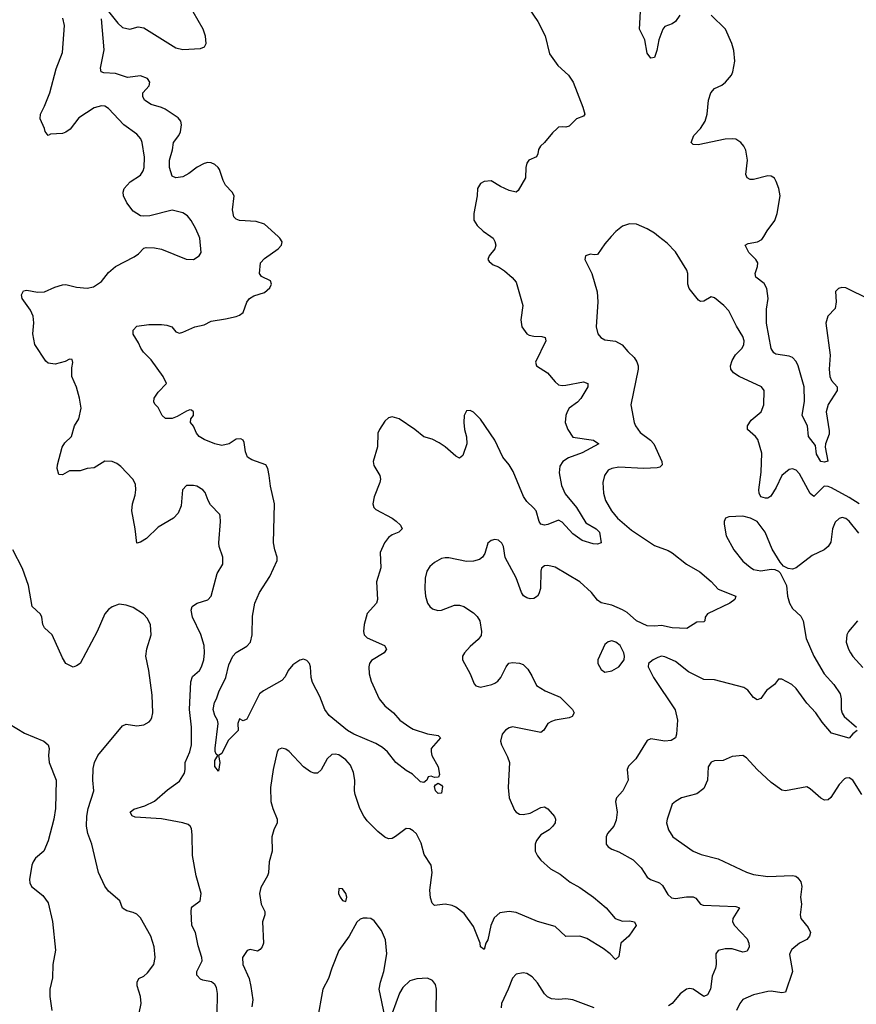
# Model space of a CAD drawing. Header units: inches. Extents: x 1603819 to 1745079, y 385938 to 533966.
# Tile 391 of 561: x 1703029 to 1707750, y 455665 to 461224. Entities that reach past the tile are written whole.
import ezdxf

# ---------------------------------------------------------------- set-up
doc = ezdxf.new("R2010")
doc.units = ezdxf.units.IN
doc.header["$MEASUREMENT"] = 0
doc.layers.add('B7405', color=7, linetype='Continuous')
doc.layers.add('B7406', color=7, linetype='Continuous')

msp = doc.modelspace()

# ---------------------------------------------------------------- linework, layer by layer
at = {"layer": 'B7405', "color": 5}
for points, elevation in [([(1704143.9, 455610), (1704146.1, 455726.1), (1704139.7, 455759.7), (1704130, 455776.9), (1704111.7, 455791.7), (1704062.2, 455802.2), (1704050, 455808), (1704028.3, 455830), (1704028.6, 455850), (1704058.8, 455910), (1704057.7, 455930), (1704035.3, 455995.3), (1704020.3, 456070), (1704001, 456110), (1703996.4, 456190), (1703998, 456210), (1704003.5, 456216.5), (1704046.6, 456250), (1704052.4, 456290), (1704024.7, 456390), (1704004.4, 456504.4), (1704002.5, 456622.5), (1703997.8, 456657.8), (1703991.7, 456671.7), (1703980.3, 456680.3), (1703949.9, 456689.9), (1703830, 456711.6), (1703681.3, 456721.3), (1703662.9, 456730), (1703651.8, 456750), (1703673.4, 456766.6), (1703734.4, 456785.6), (1703790, 456812.1), (1703863.3, 456876.7), (1703930, 456925.7), (1703958.4, 456970), (1703963.6, 456990), (1703962.4, 457030), (1703990, 457090.8), (1703997.8, 457130), (1703999, 457230), (1703986.5, 457330), (1703994, 457486), (1704004.5, 457515.5), (1704043.5, 457550), (1704055.8, 457570), (1704067.7, 457610), (1704072.2, 457650), (1704069.8, 457690), (1704051.9, 457751.9), (1704004.7, 457850), (1703996.9, 457890), (1704002.9, 457910), (1704010, 457917.1), (1704031.1, 457928.9), (1704090, 457948.8), (1704109.6, 457970), (1704143.1, 458096.9), (1704176, 458150), (1704176.2, 458190), (1704154.7, 458250), (1704153, 458270), (1704163, 458390), (1704160.7, 458420.7), (1704158, 458430), (1704105.6, 458485.6), (1704091.7, 458510), (1704075.3, 458555.3), (1704062.9, 458570), (1704028.7, 458590), (1704010, 458594.7), (1703970, 458593.6), (1703948.4, 458570), (1703941.1, 458478.9), (1703922.5, 458437.5), (1703896, 458410), (1703810, 458359.3), (1703745.2, 458294.8), (1703710, 458274), (1703690, 458269.2), (1703680.5, 458350), (1703661.6, 458450), (1703665.6, 458490), (1703681.1, 458538.9), (1703684.7, 458570), (1703682.2, 458602.2), (1703668, 458630), (1703600.5, 458700.5), (1703578, 458718), (1703550, 458729.8), (1703510, 458731.6), (1703450, 458693.8), (1703410, 458689.8), (1703370, 458676.9), (1703310, 458675.8), (1703270, 458655.1), (1703250, 458655.3), (1703241.1, 458690), (1703242, 458710), (1703269.6, 458810), (1703284.7, 458835.2), (1703320.7, 458870), (1703338, 458930), (1703363.7, 458970), (1703375.1, 459030), (1703366.8, 459086.8), (1703349.4, 459149.4), (1703322.7, 459210), (1703322.5, 459257.5), (1703328.4, 459288.4), (1703326, 459306), (1703310, 459308), (1703285.8, 459294.2), (1703230, 459279.6), (1703190, 459284.5), (1703176.6, 459296.6), (1703114.7, 459390), (1703104, 459450), (1703108.3, 459511.7), (1703105.7, 459550), (1703090, 459582.9), (1703043.6, 459650), (1703039.5, 459670), (1703050, 459693), (1703070, 459696.4), (1703130, 459684.9), (1703170, 459687), (1703226.9, 459713.1), (1703270, 459727.2), (1703290, 459728.7), (1703350, 459713.7), (1703410, 459707.2), (1703445.1, 459714.9), (1703490, 459745.5), (1703530, 459795.5), (1703569.5, 459830), (1703675.5, 459884.5), (1703698.7, 459901.3), (1703730, 459934), (1703742.9, 459937.1), (1703790, 459935.8), (1703830, 459928.9), (1703969.3, 459870.7), (1704010, 459870.6), (1704041.2, 459890), (1704053.6, 459910), (1704045.1, 459990), (1704041.1, 460000)], 340), ([(1705686.7, 460000), (1705700.7, 459990), (1705710, 459971.3), (1705714.9, 459950), (1705710.5, 459930), (1705678.8, 459890), (1705670.8, 459870), (1705678.5, 459858.5), (1705699.9, 459839.9), (1705730, 459827.7), (1705765.5, 459805.5), (1705808.7, 459768.7), (1705830, 459741), (1705868, 459610), (1705856.4, 459530), (1705861.6, 459490), (1705890.3, 459450.3), (1705903.2, 459443.2), (1705930, 459436.5), (1705975.8, 459435.8), (1705993.4, 459430), (1705998.7, 459410), (1705939.6, 459290), (1705945.3, 459270), (1706006.9, 459230), (1706050, 459179.6), (1706070, 459162.8), (1706090, 459158), (1706110, 459159.8), (1706210, 459178.5), (1706235.3, 459170), (1706234, 459150), (1706195.1, 459084.9), (1706175.8, 459064.2), (1706130, 459030.7), (1706117.5, 459010), (1706110, 458989), (1706107.3, 458950), (1706122, 458910), (1706150, 458867.5), (1706266.8, 458850), (1706297.1, 458830), (1706202.3, 458777.7), (1706126, 458750), (1706092.8, 458730), (1706077.5, 458702.5), (1706073.7, 458666.3), (1706085.7, 458594.3), (1706106.5, 458546.5), (1706171, 458470), (1706223.5, 458383.5), (1706281.3, 458350), (1706300.2, 458330), (1706310.4, 458270), (1706290, 458262.4), (1706264.1, 458264.1), (1706202.8, 458282.8), (1706150, 458320.4), (1706090, 458386.3), (1706070, 458398), (1706010, 458373.3), (1705990, 458369.6), (1705970, 458376), (1705960.7, 458390), (1705942.4, 458450), (1705928.7, 458468.7), (1705890, 458504.2), (1705871.4, 458531.4), (1705813.6, 458673.6), (1705791, 458711), (1705754.5, 458754.5), (1705710, 458849.7), (1705630, 458968), (1705590, 459007.8), (1705570, 459017.6), (1705550, 459015.1), (1705537.1, 458990), (1705534.4, 458950), (1705539.3, 458910), (1705550.5, 458869.5), (1705552.7, 458830), (1705530, 458764), (1705510, 458749), (1705490, 458759), (1705430, 458812), (1705395.2, 458835.2), (1705355.6, 458855.6), (1705309.6, 458869.6), (1705259.5, 458910), (1705170, 458969.7), (1705130, 458981.6), (1705110, 458976.2), (1705090, 458958), (1705058.4, 458910), (1705050.3, 458889.7), (1705048.5, 458811.5), (1705023.8, 458730), (1705026.5, 458706.5), (1705061.8, 458650), (1705064.2, 458630), (1705061.2, 458610), (1705028.3, 458530), (1705021.8, 458490), (1705027.9, 458470), (1705038.5, 458458.5), (1705130, 458410.2), (1705153.5, 458393.5), (1705178.7, 458370), (1705186.4, 458350), (1705167.7, 458330), (1705130, 458316), (1705110, 458301.3), (1705088, 458270), (1705063.4, 458216.6), (1705066.7, 458130), (1705043.2, 458050), (1705048.5, 457950), (1705042.4, 457930), (1704989.4, 457870.6), (1704972.4, 457810), (1704969.4, 457769.4), (1704973.1, 457750), (1704990, 457733.1), (1705087.7, 457690), (1705098, 457670), (1705084.9, 457650), (1705013.5, 457606.5), (1705003.6, 457590), (1704999.2, 457570), (1705001.7, 457530), (1705011.8, 457490), (1705057.6, 457390), (1705090, 457350.3), (1705138.4, 457310), (1705174.9, 457270), (1705230, 457230.2), (1705250, 457217.8), (1705330, 457191.4), (1705390, 457182.8), (1705402.8, 457170), (1705351.7, 457110), (1705350.3, 457090), (1705354.6, 457070), (1705390, 457006), (1705397.1, 456962.9), (1705392, 456948), (1705370, 456946), (1705350, 456954), (1705334, 456950), (1705326, 456930), (1705310, 456917.2), (1705290, 456921.2), (1705245.1, 456965.1), (1705210, 456984.2), (1705151.8, 457030), (1705104.2, 457090), (1705075.6, 457115.6), (1705037.7, 457137.7), (1704914.3, 457190), (1704879.1, 457210), (1704774.7, 457294.7), (1704750, 457329.3), (1704721.9, 457401.9), (1704681.4, 457481.4), (1704673, 457510), (1704669.7, 457570), (1704663.5, 457590), (1704650, 457606), (1704630, 457612.8), (1704610, 457608.5), (1704570, 457581.4), (1704544.7, 457550), (1704527, 457513), (1704507.6, 457492.4), (1704405.3, 457434.7), (1704382.7, 457417.3), (1704310, 457275.3), (1704290, 457266), (1704270, 457276), (1704260.7, 457250), (1704261, 457210), (1704206, 457154), (1704170, 457081.2), (1704151.3, 457070), (1704158, 457030), (1704150, 456982), (1704130, 457008), (1704130, 457042), (1704148, 457070), (1704138, 457078), (1704132.3, 457092.3), (1704131.6, 457111.6), (1704149.7, 457250), (1704144.7, 457270), (1704130, 457296.2), (1704121.4, 457330), (1704128.9, 457368.9), (1704140.3, 457390), (1704152.2, 457430), (1704191.6, 457510), (1704210, 457580.7), (1704232.4, 457630), (1704250, 457652), (1704310, 457687.6), (1704331.1, 457710), (1704340.9, 457750), (1704343.1, 457856.9), (1704355.1, 457930), (1704382, 457990), (1704440, 458080), (1704481.1, 458170), (1704482, 458190), (1704468, 458230), (1704462, 458270), (1704466.3, 458490), (1704444.2, 458590), (1704437.6, 458650), (1704429.6, 458689.6), (1704417.2, 458710), (1704339.1, 458739.1), (1704314.5, 458754.5), (1704303.3, 458783.3), (1704295.9, 458835.9), (1704289.4, 458849.4), (1704277, 458857), (1704250, 458855.1), (1704210.2, 458829.8), (1704170, 458819.2), (1704130, 458828.6), (1704070, 458853.3), (1704042.7, 458870), (1704026.6, 458890), (1704010, 458929), (1703993.2, 458950), (1703994, 458970), (1704009.2, 458990), (1704009.2, 459010), (1703998.3, 459018.3), (1703990, 459022), (1703970, 459013.7), (1703917.3, 458982.7), (1703890, 458971.8), (1703851.9, 458971.9), (1703832.7, 458990), (1703810, 459034), (1703792.5, 459052.5), (1703786.3, 459066.3), (1703787.3, 459087.3), (1703810, 459121.6), (1703857.2, 459170), (1703839.2, 459210), (1703770, 459302.6), (1703727.2, 459347.3), (1703711.8, 459370), (1703700.1, 459400.1), (1703670, 459448), (1703669, 459470), (1703690, 459492.7), (1703758, 459502), (1703830, 459503.6), (1703859.9, 459499.9), (1703886.8, 459490), (1703910, 459461), (1703930, 459454.8), (1703950, 459459.1), (1704018, 459490), (1704070, 459500.7), (1704110, 459521.6), (1704190, 459534), (1704250, 459547.2), (1704270, 459556.4), (1704290, 459570.8), (1704311.2, 459628.8), (1704326, 459650), (1704350, 459664.9), (1704410, 459683.1), (1704440.7, 459710), (1704449.6, 459730), (1704443.7, 459750), (1704394.2, 459774.2), (1704383, 459790), (1704387.3, 459850), (1704410, 459875.8), (1704487.6, 459930), (1704505.6, 459950), (1704509.6, 459970), (1704497.6, 459990), (1704486.6, 460000)], 320), ([(1706366.8, 460000), (1706330, 459959), (1706290, 459898), (1706270, 459895.3), (1706250, 459899), (1706222, 459890), (1706218, 459870), (1706257.3, 459790), (1706287.1, 459687.1), (1706290.3, 459630.3), (1706282, 459490), (1706290.3, 459450.3), (1706307.3, 459430), (1706330, 459416.4), (1706390, 459408.8), (1706428.2, 459388.2), (1706460.3, 459350), (1706496.7, 459316.7), (1706512, 459292), (1706519, 459270), (1706519, 459250), (1706476.5, 459050), (1706495.3, 458950), (1706503.1, 458930), (1706530, 458894), (1706589.3, 458849.3), (1706606.3, 458830), (1706651.4, 458730), (1706654.9, 458710), (1706641.8, 458698.2), (1706626.3, 458693.7), (1706550, 458690.5), (1706410, 458697.3), (1706370.8, 458690), (1706350, 458679.7), (1706327.9, 458650), (1706320.3, 458610), (1706322.8, 458550), (1706334.9, 458510), (1706369.2, 458450), (1706402, 458410), (1706481.2, 458341.2), (1706610, 458256.1), (1706687.5, 458227.5), (1706710, 458214.4), (1706792.3, 458150), (1706866.5, 458106.5), (1706931.3, 458051.3), (1706970, 458008.4), (1707070.6, 457970), (1707064, 457950), (1707036.5, 457930), (1706910.8, 457870), (1706897.3, 457850), (1706894.8, 457830), (1706890, 457825.2), (1706850, 457822.7), (1706792.9, 457787.1), (1706710, 457790.9), (1706650, 457804.4), (1706610, 457799), (1706570, 457802.6), (1706510, 457830.7), (1706456.4, 457876.5), (1706430, 457892.5), (1706370, 457919.1), (1706310, 457931.8), (1706290, 457946), (1706255, 457990), (1706190, 458050.6), (1706050, 458132.3), (1706010, 458142), (1705990, 458139.7), (1705973.5, 458126.5), (1705969.1, 458110), (1705966.9, 458013.1), (1705958.2, 457981.8), (1705950, 457969.5), (1705930, 457956.9), (1705910, 457954.3), (1705890, 457958.9), (1705871, 457971), (1705859.7, 457990), (1705830, 458072.3), (1705767.6, 458187.6), (1705758, 458250), (1705750, 458268.7), (1705730, 458285.2), (1705710, 458289.2), (1705690, 458284), (1705670.7, 458269.3), (1705654, 458210), (1705640.7, 458190), (1705623.4, 458176.6), (1705590, 458166.9), (1705550, 458165.1), (1705450, 458185.6), (1705430, 458185.6), (1705410, 458181.6), (1705370, 458159.6), (1705343.7, 458136.3), (1705327, 458110), (1705317, 458070), (1705314.9, 458010), (1705319.5, 457970), (1705330.3, 457930.3), (1705343, 457910), (1705358, 457898), (1705388.8, 457888.8), (1705410, 457890.4), (1705482.4, 457917.6), (1705510, 457919), (1705534.9, 457910), (1705590, 457874.6), (1705610, 457854.4), (1705625.7, 457830), (1705635.3, 457770), (1705632.8, 457747.3), (1705616.2, 457723.8), (1705570, 457684.5), (1705539.1, 457650), (1705527.7, 457630), (1705527.7, 457610), (1705570, 457530.7), (1705593.4, 457473.4), (1705602.6, 457462.6), (1705630, 457455.3), (1705692.3, 457470), (1705710, 457478.9), (1705727.3, 457490), (1705743.6, 457510), (1705774.5, 457570), (1705789.6, 457590.3), (1705810, 457595.5), (1705850, 457590.8), (1705870, 457583), (1705896.4, 457556.4), (1705919.6, 457519.6), (1705944.7, 457464.7), (1705994.8, 457434.8), (1706078.4, 457398.4), (1706147.7, 457330), (1706157.3, 457310), (1706146.8, 457290), (1706130, 457282.4), (1706051.3, 457270), (1706030, 457262.6), (1706008.2, 457250), (1705986.4, 457213.6), (1705970, 457199.3), (1705810, 457230.8), (1705790, 457225.6), (1705770, 457213.6), (1705750.6, 457190), (1705742.8, 457150), (1705746.8, 457130), (1705782, 457062), (1705792.4, 457030), (1705786, 456890), (1705790.5, 456830), (1705821.7, 456761.7), (1705830.4, 456750.4), (1705850, 456738), (1705870, 456735.8), (1705910, 456743.9), (1705970, 456775.3), (1705990, 456779.5), (1706008.9, 456768.9), (1706046.2, 456726.2), (1706053, 456710), (1706050.4, 456690.4), (1706037.4, 456670), (1706017.1, 456650), (1705970, 456621.1), (1705944.9, 456590), (1705936.9, 456570), (1705937.4, 456530), (1705950, 456503.8), (1705970, 456478.7), (1706024.2, 456430), (1706079.6, 456399.6), (1706135.6, 456355.6), (1706190, 456324), (1706266, 456270), (1706339.1, 456210), (1706389.3, 456149.3), (1706430, 456134.3), (1706470, 456136.5), (1706497.3, 456130), (1706507.3, 456110), (1706465.5, 456050), (1706420.4, 456010), (1706410, 455935.3), (1706390, 455917.2), (1706360.5, 455950), (1706321.1, 455981.1), (1706230, 456037.3), (1706190, 456049.7), (1706110, 456047.8), (1706050, 456105.1), (1705950, 456133), (1705830, 456184), (1705790, 456189.9), (1705738.7, 456181.3), (1705705.8, 456154.2), (1705687.2, 456110), (1705670, 456029.3), (1705659.5, 456010), (1705650, 455974), (1705630, 455989), (1705627.2, 456010), (1705590, 456105.2), (1705537.7, 456177.7), (1705490, 456214.5), (1705470, 456222.9), (1705430, 456229.6), (1705370, 456222.7), (1705356.2, 456236.2), (1705346.6, 456266.6), (1705344.2, 456310), (1705356, 456410), (1705350.7, 456450), (1705311.2, 456510), (1705294.4, 456574.4), (1705267.5, 456627.5), (1705250, 456645.1), (1705230, 456656.2), (1705210, 456657), (1705150, 456611.6), (1705130, 456601.6), (1705110, 456599.5), (1705090, 456609.4), (1705050, 456640.7), (1704990, 456701.3), (1704970, 456727.8), (1704947.7, 456770), (1704922, 456850), (1704918.7, 456870), (1704921, 456930), (1704913.1, 456973.1), (1704895.2, 457015.2), (1704870, 457045.6), (1704830, 457072.8), (1704810, 457078), (1704790, 457075.1), (1704763.1, 457050), (1704730, 456989.3), (1704710, 456969.5), (1704690, 456969.5), (1704670, 456977), (1704630, 457005.6), (1704550, 457091.6), (1704530, 457105.6), (1704508.8, 457111.2), (1704490, 457102.7), (1704482.4, 457090), (1704458.9, 456990), (1704443.5, 456890), (1704446.2, 456810), (1704457.2, 456770), (1704482.4, 456710), (1704482.3, 456690), (1704463.6, 456650), (1704451.4, 456610), (1704453.1, 456530), (1704437.1, 456470), (1704432.5, 456407.5), (1704427.7, 456390), (1704390, 456324), (1704382, 456290), (1704391.3, 456231.3), (1704412, 456190), (1704411.8, 456170), (1704398.7, 456130), (1704404.6, 456010), (1704396.9, 455990), (1704385.1, 455974.9), (1704370, 455966), (1704330, 455975.1), (1704311.7, 455968.3), (1704286.5, 455930), (1704287.9, 455890), (1704324.6, 455810), (1704334, 455766), (1704344.9, 455690), (1704339.5, 455650)], 340), ([(1707765.9, 458490), (1707710, 458526.4), (1707610, 458580.6), (1707590, 458589), (1707568.5, 458590), (1707510, 458532), (1707490, 458549.2), (1707430, 458660.5), (1707410, 458681.1), (1707390, 458688.6), (1707370, 458684.5), (1707329.1, 458650.9), (1707297.1, 458582.9), (1707267.1, 458532.9), (1707250, 458523.1), (1707237.6, 458522.4), (1707210.9, 458530.9), (1707201.8, 458550), (1707199.8, 458570), (1707212.5, 458670), (1707216.6, 458776.6), (1707193.4, 458853.4), (1707181.6, 458870), (1707136.2, 458910), (1707136.3, 458930), (1707157.2, 458962.8), (1707213.6, 459010), (1707227.6, 459050), (1707229.6, 459129.6), (1707215.1, 459150), (1707089.3, 459209.3), (1707057.2, 459230), (1707041.6, 459250), (1707039.8, 459270), (1707050, 459299.5), (1707068.8, 459331.2), (1707106, 459370), (1707115.6, 459390), (1707117.2, 459410), (1707110, 459435.1), (1707073.2, 459493.2), (1707030, 459580.7), (1707002.4, 459610), (1706950, 459653), (1706930, 459658.7), (1706890, 459634.5), (1706870, 459632), (1706859.7, 459639.7), (1706806.4, 459706.4), (1706799.7, 459730), (1706799.7, 459790), (1706793.3, 459810), (1706730, 459913.2), (1706682.6, 459962.6), (1706633.6, 460000)], 340), ([(1707823.2, 459643.2), (1707690, 459709.8), (1707668.6, 459711.4), (1707650, 459706.9), (1707633.1, 459690), (1707636.5, 459630), (1707630, 459594), (1707589.3, 459550.7), (1707578.2, 459510), (1707602.7, 459330), (1707597.3, 459250), (1707600.6, 459210), (1707610, 459186), (1707640.9, 459150), (1707641.3, 459130), (1707590.4, 459050.4), (1707579, 459010), (1707597.4, 458902.6), (1707596.1, 458883.9), (1707576.5, 458830), (1707573.8, 458810), (1707588.2, 458731.8), (1707570, 458725.7), (1707549.9, 458729.9), (1707525.8, 458770), (1707518.9, 458818.9), (1707479.8, 458870), (1707474.7, 458930), (1707444.2, 458990), (1707456.7, 459070), (1707456.1, 459150), (1707422.1, 459270), (1707410, 459294.2), (1707390, 459315.9), (1707370, 459323.7), (1707294.9, 459334.9), (1707283.6, 459343.6), (1707270, 459367), (1707243.7, 459510), (1707242.4, 459590), (1707252, 459650), (1707245.5, 459705.5), (1707230, 459735.1), (1707183, 459770), (1707178.3, 459790), (1707192, 459830), (1707194, 459850), (1707183.1, 459870), (1707143.5, 459910), (1707122.7, 459950), (1707140.3, 459959.7), (1707192.3, 459970), (1707217.3, 459982.7), (1707227.8, 460000)], 320), ([(1707764.8, 458324.8), (1707710, 458392.8), (1707690, 458407.6), (1707670, 458413.3), (1707652.1, 458408), (1707630, 458387.8), (1707614.4, 458350), (1707605.7, 458274.3), (1707590, 458249.6), (1707567.7, 458230), (1707501.1, 458198.9), (1707410.8, 458130), (1707390, 458122), (1707365.1, 458125.1), (1707338.6, 458138.6), (1707320.5, 458160.5), (1707274.9, 458234.9), (1707234.5, 458330), (1707190, 458390.9), (1707152.3, 458410), (1707110, 458420.5), (1707030, 458418), (1707010.7, 458409.3), (1707004, 458390), (1707004.5, 458375.5), (1707015.8, 458310), (1707058.3, 458230), (1707110, 458167.4), (1707150, 458132), (1707170, 458120.3), (1707210, 458112.2), (1707270, 458121.6), (1707290, 458120.5), (1707310.7, 458110.7), (1707320.5, 458100.5), (1707355.3, 458030), (1707362, 457970), (1707372.9, 457930), (1707390, 457900.5), (1707437, 457857), (1707450.2, 457830.2), (1707466.5, 457730), (1707510, 457630.3), (1707567.5, 457530), (1707623.2, 457470), (1707658.2, 457418.2), (1707664.6, 457390), (1707664.4, 457330), (1707669.3, 457309.3), (1707681.5, 457290), (1707750.6, 457230)], 360), ([(1703693.7, 455570), (1703715.1, 455670), (1703711.6, 455710), (1703692, 455770), (1703692.7, 455790), (1703702, 455810), (1703730, 455824.9), (1703750, 455843), (1703786, 455890), (1703792.6, 455930), (1703787.1, 455990), (1703769.7, 456050), (1703710, 456154), (1703690, 456173.2), (1703670, 456184), (1703633.6, 456193.6), (1703610, 456208), (1703594, 456250), (1703530, 456304.5), (1703510, 456332.7), (1703473.3, 456410), (1703436.8, 456570), (1703414.3, 456630), (1703406.9, 456670), (1703408.2, 456728.2), (1703415.8, 456770), (1703447.6, 456870), (1703442.4, 456930), (1703444.4, 456995.6), (1703451.6, 457030), (1703469.6, 457070.4), (1703610, 457236.3), (1703630, 457246), (1703690, 457236.5), (1703730, 457242.6), (1703759.8, 457260.2), (1703769.7, 457270.3), (1703775.3, 457284.7), (1703780.4, 457310), (1703776.5, 457410), (1703757.8, 457550), (1703741, 457630), (1703747.4, 457672.6), (1703771.6, 457750), (1703767, 457807), (1703750, 457844), (1703726.8, 457866.8), (1703670, 457905.2), (1703630, 457919), (1703590, 457924), (1703550, 457909.2), (1703530, 457894), (1703510, 457869), (1703466.4, 457770), (1703370, 457588.7), (1703350, 457575.3), (1703330, 457569), (1703289.5, 457589.5), (1703270, 457622), (1703212.7, 457750), (1703169.3, 457790), (1703159.3, 457810), (1703154.5, 457850), (1703147.2, 457867.2), (1703099, 457910), (1703079.5, 458030), (1703045.6, 458125.6), (1702991.2, 458231.2)], 360), ([(1707756.9, 457830), (1707706, 457770), (1707696.9, 457750), (1707692.9, 457710), (1707704.9, 457670), (1707716, 457650), (1707730, 457628.5), (1707786.2, 457566.2)], 380), ([(1707754, 457210), (1707730, 457191.8), (1707710, 457168.2), (1707610, 457196.3), (1707557.5, 457257.5), (1707522, 457310), (1707470, 457366), (1707410, 457448.5), (1707386.6, 457470), (1707330, 457500.5), (1707310, 457500.9), (1707287.7, 457470), (1707243, 457437), (1707210, 457392.3), (1707190, 457383.7), (1707170, 457397), (1707138, 457438), (1707114.1, 457454.1), (1706950, 457496.8), (1706890, 457499.7), (1706802, 457542), (1706730, 457599.6), (1706670, 457627.6), (1706650, 457629.6), (1706630, 457622.9), (1706602.8, 457610), (1706578, 457590), (1706576, 457570), (1706604.9, 457510), (1706726.9, 457326.9), (1706740.5, 457270), (1706735.5, 457190), (1706730.3, 457169.7), (1706705.8, 457154.2), (1706670, 457151.5), (1706590, 457164.2), (1706570, 457153.6), (1706506, 457050), (1706463.6, 457010), (1706457.3, 456990), (1706462, 456930), (1706433.1, 456870), (1706396, 456830), (1706391.5, 456810), (1706399.5, 456750), (1706394.4, 456705.6), (1706381.6, 456670), (1706346.4, 456630), (1706338.4, 456610), (1706338.4, 456570), (1706350, 456553.4), (1706370, 456540.4), (1706410, 456526.7), (1706490, 456481.6), (1706535.9, 456435.9), (1706570, 456383.1), (1706589.3, 456369.3), (1706639.1, 456350), (1706656.5, 456336.5), (1706685.7, 456285.7), (1706706.8, 456266.8), (1706730, 456262.7), (1706791.6, 456271.6), (1706830, 456271.8), (1706844.9, 456264.9), (1706870.4, 456230.4), (1706885.3, 456225.2), (1707070, 456217.4), (1707090, 456210.6), (1707053.1, 456150), (1707051.7, 456130), (1707063.1, 456110), (1707134.5, 456034.5), (1707143.6, 456010), (1707144.6, 455990), (1707134, 455966), (1707119.4, 455960.6), (1707110, 455959.8), (1707050, 455978.4), (1707010, 455978.2), (1706970.4, 455969.6), (1706956.3, 455950), (1706958.4, 455890), (1706954.9, 455870), (1706936.1, 455823.9), (1706926, 455750), (1706910, 455718), (1706890, 455709.6), (1706830, 455751.2), (1706810, 455755.1), (1706791.3, 455750), (1706755.3, 455724.7), (1706710, 455669.3), (1706690, 455657)], 360), ([(1702970, 457248), (1703056.1, 457196.1), (1703166, 457150), (1703190.4, 457130.3), (1703196.3, 457110), (1703192.4, 457070), (1703194.9, 457030), (1703235.8, 456930), (1703232, 456770), (1703222.4, 456710), (1703190, 456588), (1703166, 456530), (1703118, 456490), (1703106, 456470), (1703098, 456450), (1703084.7, 456370), (1703086, 456350), (1703096, 456330), (1703158.9, 456278.9), (1703190, 456237.3), (1703213.4, 456133.4), (1703231.1, 455970), (1703217, 455890), (1703214.7, 455814.7), (1703198.3, 455750), (1703199, 455710), (1703210.3, 455630)], 360), ([(1707780.2, 456850), (1707730, 456931.1), (1707710, 456943.5), (1707690, 456942.4), (1707682.8, 456937.2), (1707653.7, 456906.3), (1707606.6, 456833.4), (1707590, 456819.5), (1707570, 456818.4), (1707550, 456829.6), (1707490, 456882), (1707470, 456892.3), (1707350.3, 456869.7), (1707330, 456873.6), (1707270, 456916.4), (1707191.1, 456990), (1707130, 457057.2), (1707110, 457069), (1707050, 457064), (1706998.5, 457041.5), (1706950, 457039.5), (1706930, 457031.8), (1706914.6, 457005.4), (1706910.3, 456930), (1706890, 456884.2), (1706850, 456853.5), (1706764, 456830), (1706729.1, 456810.9), (1706710, 456794.5), (1706681.7, 456710), (1706679.5, 456690), (1706690.3, 456650), (1706715.3, 456610), (1706828.7, 456530), (1706874, 456510), (1706970, 456486.7), (1707130.9, 456410.9), (1707170, 456397.7), (1707250, 456386.4), (1707390, 456392), (1707408.1, 456388.1), (1707419.5, 456379.5), (1707435.9, 456355.9), (1707443.1, 456330), (1707434.6, 456270), (1707440.3, 456230), (1707432.4, 456170), (1707436.4, 456150), (1707478.3, 456098.3), (1707492, 456070), (1707485.4, 456050), (1707470, 456031.7), (1707428.8, 456010), (1707386.1, 455973.9), (1707378.2, 455961.8), (1707373.5, 455946.5), (1707388.8, 455850), (1707350, 455734), (1707330.2, 455729.8), (1707270, 455739.4), (1707250, 455738.2), (1707170, 455718.5), (1707110, 455692.4), (1707091.8, 455670), (1707072.7, 455630)], 380), ([(1705090, 455599), (1705057.7, 455750), (1705064.7, 455790), (1705083.8, 455850), (1705100.9, 455950), (1705092.8, 456030), (1705070, 456081.2), (1705030, 456137.2), (1705010, 456149.2), (1704990, 456152.3), (1704968, 456152), (1704950, 456145.2), (1704930.5, 456129.5), (1704887.3, 456050), (1704830, 455969), (1704790.3, 455870), (1704772, 455810), (1704740.4, 455750), (1704706.7, 455573.3)], 360), ([(1706270, 455644.7), (1706149.8, 455689.8), (1706110, 455695.6), (1706070, 455692.6), (1706030, 455695.8), (1706007.9, 455707.9), (1705990, 455725.1), (1705950, 455786.6), (1705920.5, 455820.5), (1705890, 455839.3), (1705870, 455843.7), (1705830, 455836), (1705810, 455813.2), (1705785.5, 455750), (1705746.9, 455670), (1705745.7, 455645.7)], 360), ([(1705376.3, 455496.3), (1705380.5, 455750), (1705376.1, 455776.1), (1705358.9, 455798.9), (1705330, 455812.7), (1705270, 455809.3), (1705230, 455798), (1705190, 455760.7), (1705171.7, 455728.3), (1705130, 455616)], 360)]:
    msp.add_lwpolyline(points, dxfattribs=dict(at, elevation=elevation))
for points, elevation in [([(1706370, 457717), (1706350, 457712.3), (1706330, 457696), (1706290.7, 457610), (1706290.8, 457590), (1706310, 457556), (1706330, 457541), (1706370, 457546.8), (1706410, 457571), (1706439, 457610), (1706441.2, 457630), (1706438, 457650), (1706417, 457690), (1706393.2, 457710)], 360), ([(1705390, 456855.3), (1705375.3, 456870), (1705370, 456894), (1705375.3, 456904.7), (1705390, 456914), (1705410, 456902), (1705414, 456894), (1705410, 456858)], 320), ([(1704830, 456318), (1704828.4, 456290), (1704837.3, 456270), (1704850, 456251), (1704870, 456246), (1704875.1, 456270), (1704869, 456290), (1704850, 456317.2)], 360)]:
    msp.add_lwpolyline(points, close=True, dxfattribs=dict(at, elevation=elevation))
at = {"layer": 'B7406', "color": 5}
for points, elevation in [([(1705899.3, 461290), (1705953.5, 461213.5), (1705993.1, 461133.1), (1706018, 461030), (1706065.8, 460965.8), (1706124.9, 460910), (1706151.3, 460870), (1706207.3, 460730), (1706218, 460690), (1706210, 460678), (1706170, 460664), (1706130, 460622.7), (1706110, 460616), (1706090, 460619.3), (1706070, 460616), (1706061, 460610), (1706034.6, 460585.4), (1705990.3, 460529.7), (1705967.7, 460510), (1705956.4, 460490), (1705952.9, 460467.1), (1705944.9, 460450), (1705902.8, 460430), (1705890, 460414), (1705884.9, 460390), (1705883, 460330), (1705841.4, 460258.6), (1705831.3, 460250), (1705790, 460259.5), (1705742.3, 460282.3), (1705690, 460314.5), (1705650, 460309.5), (1705630, 460298), (1705612.7, 460270), (1705610.4, 460230), (1705592.2, 460130), (1705592.2, 460092.2), (1705610, 460062), (1705644.9, 460030), (1705686.7, 460000)], 320), ([(1704041.1, 460000), (1704023.6, 460043.6), (1703996.9, 460090), (1703975.5, 460115.6), (1703950, 460133.5), (1703890, 460148.4), (1703763.5, 460116.5), (1703730, 460113.5), (1703710, 460116.5), (1703670, 460143.1), (1703633.3, 460190), (1703614.3, 460230), (1703613.3, 460250), (1703618.7, 460270), (1703651.7, 460308.3), (1703710, 460346.7), (1703725.4, 460370), (1703731.1, 460390), (1703733.1, 460446.9), (1703719.3, 460530), (1703711.8, 460550), (1703690, 460577.6), (1703616.8, 460630), (1703530, 460722), (1703510, 460734.5), (1703490, 460737.8), (1703450, 460725.3), (1703362.6, 460670), (1703313.9, 460606.1), (1703290, 460588.6), (1703270, 460581.1), (1703203.5, 460576.5), (1703190, 460569), (1703172.9, 460592.9), (1703169.4, 460610), (1703144.4, 460664.4), (1703146, 460690), (1703170, 460734.8), (1703199.7, 460810), (1703234.2, 460945.8), (1703270, 461038), (1703282.4, 461190), (1703272.3, 461232.3)], 340), ([(1703530, 461270.7), (1703583, 461203), (1703610, 461180.3), (1703650, 461170.4), (1703696.9, 461183.1), (1703730, 461178), (1703910, 461064.2), (1703950, 461055.2), (1704050, 461060.8), (1704071.3, 461070), (1704080.4, 461090), (1704078.2, 461130), (1704063.8, 461170), (1704007.3, 461267.3)], 320), ([(1706753.4, 461250), (1706730, 461214), (1706710, 461199.6), (1706670, 461186), (1706658, 461170), (1706634.9, 461110), (1706623.8, 461050), (1706610.4, 461010), (1706590, 461006), (1706570, 461035.3), (1706556.8, 461110), (1706526, 461170), (1706531, 461270)], 320), ([(1707227.8, 460000), (1707247.5, 460032.5), (1707290.4, 460089.6), (1707302.9, 460130), (1707320.7, 460230), (1707312.5, 460270), (1707297.8, 460310), (1707288, 460328), (1707270, 460340.4), (1707250, 460342.4), (1707170, 460320.8), (1707150, 460322.3), (1707134.5, 460330), (1707127.2, 460350), (1707135.5, 460430), (1707126.6, 460486.6), (1707115.4, 460510), (1707098.7, 460530), (1707070, 460548.4), (1707050, 460551.6), (1707010, 460549), (1706856.6, 460516.6), (1706830, 460518.4), (1706817, 460530), (1706832.4, 460570), (1706870.9, 460609.1), (1706895.9, 460650), (1706909, 460690), (1706916.3, 460770), (1706929.3, 460810.7), (1706950, 460834.2), (1706990, 460853.6), (1707012, 460870), (1707044.8, 460910), (1707053.8, 460930), (1707064, 460990), (1707059.4, 461050), (1707048, 461090), (1707010.9, 461170), (1706931.6, 461250)], 320), ([(1704486.6, 460000), (1704409.6, 460070), (1704363.4, 460083.4), (1704269, 460089), (1704250, 460098), (1704238, 460110), (1704229.7, 460150), (1704238.4, 460230), (1704227.3, 460250), (1704189.7, 460290), (1704176.3, 460316.3), (1704157.1, 460377.1), (1704149.6, 460390), (1704130, 460406.6), (1704110, 460415.1), (1704090, 460417.3), (1704070, 460412.1), (1704030, 460391.8), (1703984.2, 460355.8), (1703950, 460337.3), (1703910, 460331.1), (1703890, 460340.5), (1703873.6, 460390), (1703874.6, 460430), (1703891.9, 460488.1), (1703896.8, 460530), (1703927.4, 460570), (1703936.2, 460590), (1703942.2, 460630), (1703938.5, 460650), (1703923.5, 460670), (1703850, 460718), (1703830, 460728.2), (1703770, 460744.1), (1703734.2, 460770), (1703723.7, 460790), (1703724.8, 460810), (1703758.8, 460850), (1703763.5, 460870), (1703750, 460891.9), (1703710, 460906), (1703637, 460897), (1703570, 460919.8), (1703503.5, 460923.5), (1703488.9, 460928.9), (1703484.4, 460950), (1703506.1, 461053.9), (1703491.2, 461228.8)], 320), ([(1706633.6, 460000), (1706610, 460018), (1706570, 460043.6), (1706510, 460069.4), (1706470, 460072), (1706430, 460058), (1706391.9, 460028.1), (1706366.8, 460000)], 340)]:
    msp.add_lwpolyline(points, dxfattribs=dict(at, elevation=elevation))

doc.saveas('drawing.dxf')
